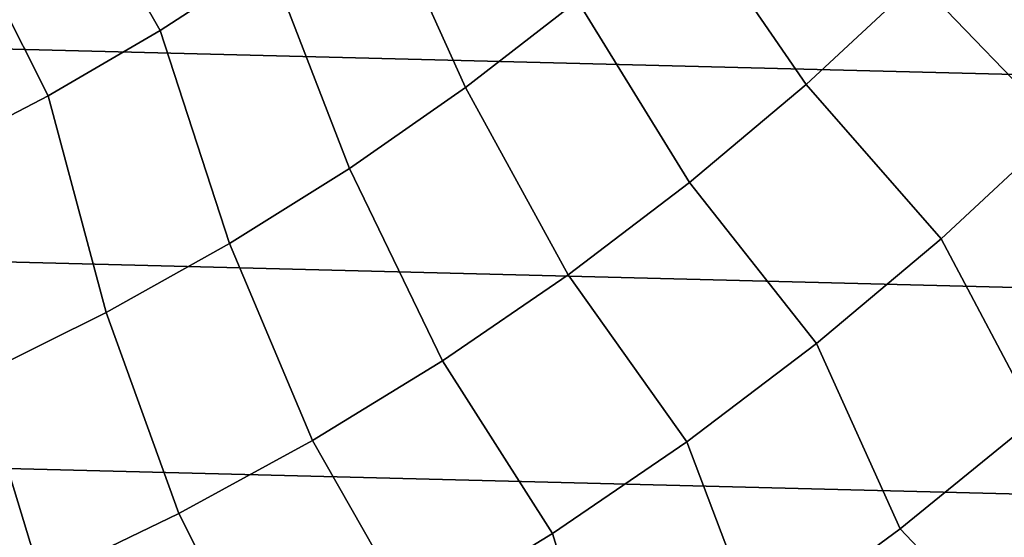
# Model space of a CAD drawing. Header units: metres. Extents: x -248 to 28, y -28 to 28.
# Tile 426 of 507: x 6.85 to 12.28, y -15.14 to -12.28. Entities that reach past the tile are written whole.
import ezdxf

# ---------------------------------------------------------------- set-up
doc = ezdxf.new("R2010")
doc.units = ezdxf.units.M
doc.layers.add('solid_10_061_053_XXX', color=7, linetype='CONTINUOUS')

msp = doc.modelspace()

# ---------------------------------------------------------------- linework, layer by layer
at = {"layer": 'solid_10_061_053_XXX'}
for points in [[(23.170242, -12.860395, -9.8), (-23.791882, -11.670311, -9.8), (-24.352528, -10.450079, -9.8), (23.791927, -11.67022, -9.8)], [(7.627389, -12.343462, 147.834854), (8.225476, -11.953228, 147.834854), (7.555866, -10.9132, 148.495041), (7.013162, -11.269631, 148.495041)], [(9.311294, -12.657551, 147.116699), (9.928259, -12.179632, 147.116699), (9.360476, -11.086912, 147.834854), (8.803638, -11.534039, 147.834854)], [(11.188695, -12.641236, 146.342194), (11.803868, -12.068821, 146.342194), (11.087259, -11.13492, 147.116699), (10.520735, -11.671671, 147.116699)], [(7.010827, -12.703795, 147.834854), (7.627389, -12.343462, 147.834854), (7.013162, -11.269631, 148.495041), (6.453679, -11.599098, 148.495041)], [(12.588976, -12.881545, 145.513077), (13.214669, -12.238833, 145.513077), (12.389795, -11.466504, 146.342194), (11.803868, -12.068821, 146.342194)], [(8.67136, -13.104247, 147.116699), (9.311294, -12.657551, 147.116699), (8.803638, -11.534039, 147.834854), (8.225476, -11.953228, 147.834854)], [(6.377281, -13.033358, 147.834854), (7.010827, -12.703795, 147.834854), (6.453679, -11.599098, 148.495041), (5.878753, -11.900811, 148.495041)], [(22.489111, -14.017485, -9.8), (-23.170195, -12.860483, -9.8), (-23.791882, -11.670311, -9.8), (23.170242, -12.860395, -9.8)], [(10.545801, -13.18233, 146.342194), (11.188695, -12.641236, 146.342194), (10.520735, -11.671671, 147.116699), (9.928259, -12.179632, 147.116699)], [(8.010037, -13.51862, 147.116699), (8.67136, -13.104247, 147.116699), (8.225476, -11.953228, 147.834854), (7.627389, -12.343462, 147.834854)], [(11.932062, -13.49231, 145.513077), (12.588976, -12.881545, 145.513077), (11.803868, -12.068821, 146.342194), (11.188695, -12.641236, 146.342194)], [(9.876778, -13.690763, 146.342194), (10.545801, -13.18233, 146.342194), (9.928259, -12.179632, 147.116699), (9.311294, -12.657551, 147.116699)], [(7.328957, -13.899646, 147.116699), (8.010037, -13.51862, 147.116699), (7.627389, -12.343462, 147.834854), (7.010827, -12.703795, 147.834854)], [(11.245556, -14.069613, 145.513077), (11.932062, -13.49231, 145.513077), (11.188695, -12.641236, 146.342194), (10.545801, -13.18233, 146.342194)], [(9.183284, -14.165277, 146.342194), (9.876778, -13.690763, 146.342194), (9.311294, -12.657551, 147.116699), (8.67136, -13.104247, 147.116699)], [(6.629798, -14.246387, 147.116699), (7.328957, -13.899646, 147.116699), (7.010827, -12.703795, 147.834854), (6.377281, -13.033358, 147.834854)], [(21.750252, -15.138578, -9.8), (-22.489058, -14.01757, -9.8), (-23.170195, -12.860483, -9.8), (22.489111, -14.017485, -9.8)], [(12.588976, -12.881545, 145.513077), (11.932062, -13.49231, 145.513077), (12.45565, -14.481058, 144.631226), (13.172339, -13.832344, 144.631226)], [(8.467036, -14.604692, 146.342194), (9.183284, -14.165277, 146.342194), (8.67136, -13.104247, 147.116699), (8.010037, -13.51862, 147.116699)], [(10.531159, -14.612021, 145.513077), (11.245556, -14.069613, 145.513077), (10.545801, -13.18233, 146.342194), (9.876778, -13.690763, 146.342194)], [(11.932062, -13.49231, 145.513077), (11.245556, -14.069613, 145.513077), (11.707059, -15.092682, 144.631226), (12.45565, -14.481058, 144.631226)], [(7.729811, -15.007924, 146.342194), (8.467036, -14.604692, 146.342194), (8.010037, -13.51862, 147.116699), (7.328957, -13.899646, 147.116699)], [(9.790647, -15.118193, 145.513077), (10.531159, -14.612021, 145.513077), (9.876778, -13.690763, 146.342194), (9.183284, -14.165277, 146.342194)], [(6.973434, -15.373971, 146.342194), (7.729811, -15.007924, 146.342194), (7.328957, -13.899646, 147.116699), (6.629798, -14.246387, 147.116699)], [(20.955542, -16.220827, -9.8), (-21.750195, -15.138661, -9.8), (-22.489058, -14.01757, -9.8), (21.750252, -15.138578, -9.8)], [(11.245556, -14.069613, 145.513077), (10.531159, -14.612021, 145.513077), (10.928482, -15.665648, 144.631226), (11.707059, -15.092682, 144.631226)], [(9.025851, -15.58687, 145.513077), (9.790647, -15.118193, 145.513077), (9.183284, -14.165277, 146.342194), (8.467036, -14.604692, 146.342194)], [(6.199779, -15.701926, 146.342194), (6.973434, -15.373971, 146.342194), (6.629798, -14.246387, 147.116699), (5.914286, -14.557987, 147.116699)], [(11.707059, -15.092682, 144.631226), (12.429626, -15.855933, 143.698639), (13.211581, -15.210533, 143.698639), (12.45565, -14.481058, 144.631226)], [(8.238671, -16.016891, 145.513077), (9.025851, -15.58687, 145.513077), (8.467036, -14.604692, 146.342194), (7.729811, -15.007924, 146.342194)], [(10.531159, -14.612021, 145.513077), (9.790647, -15.118193, 145.513077), (10.121915, -16.19849, 144.631226), (10.928482, -15.665648, 144.631226)], [(7.43106, -16.407188, 145.513077), (8.238671, -16.016891, 145.513077), (7.729811, -15.007924, 146.342194), (6.973434, -15.373971, 146.342194)], [(9.790647, -15.118193, 145.513077), (9.025851, -15.58687, 145.513077), (9.289422, -16.689844, 144.631226), (10.121915, -16.19849, 144.631226)], [(10.928482, -15.665648, 144.631226), (11.61619, -16.461176, 143.698639), (12.429626, -15.855933, 143.698639), (11.707059, -15.092682, 144.631226)]]:
    msp.add_3dface(points, dxfattribs=at)

doc.saveas('drawing.dxf')
